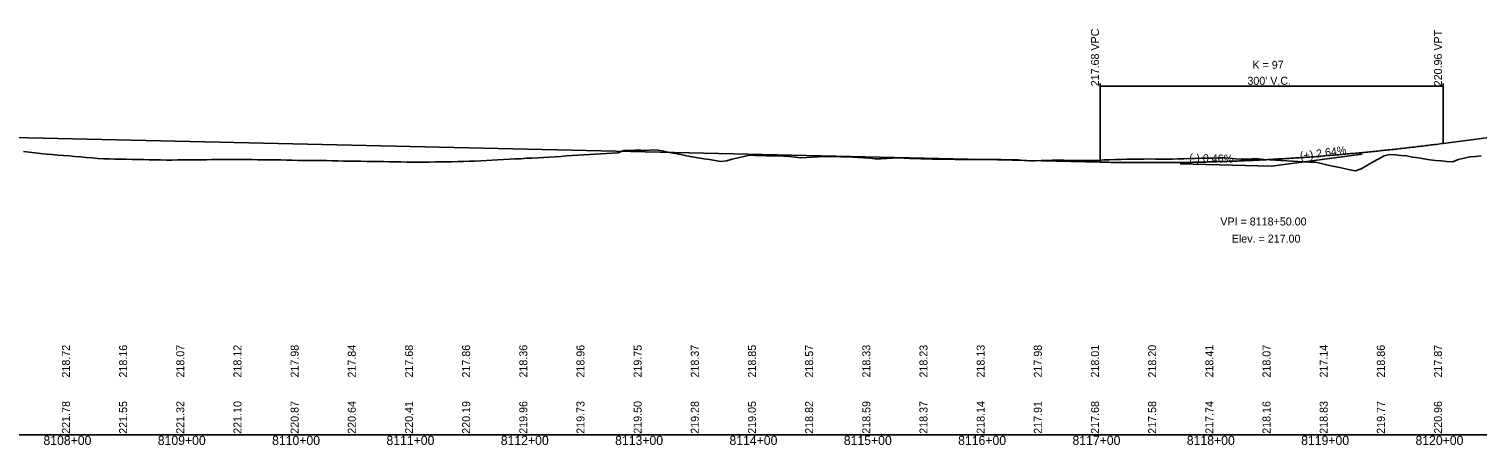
# Model space of a CAD drawing. Extents: x 1838386 to 1955906, y 719739 to 834437.
# Drawn here: x 1896945 to 1898211, y 773480 to 773844 of the extents above; entities that cross this region are included whole.
import ezdxf

# ---------------------------------------------------------------- set-up
doc = ezdxf.new("R2010")
doc.units = 0
for name, color, linetype in [('RD_DDB_GradeTX', 7, 'Continuous'), ('RD_DDB_Profile_EX', 7, 'Continuous'), ('RD_DDB_Profile_Lbl', 7, 'Continuous'), ('RD_DDB_Profile_PR', 7, 'Continuous'), ('RD_DDB_StaTX', 7, 'Continuous'), ('RD_DDB_StripGrade', 7, 'Continuous'), ('RD_DDB_VCLbl', 7, 'Continuous'), ('RD_GPK_Profile_Cell', 7, 'Continuous')]:
    doc.layers.add(name, color=color, linetype=linetype)

msp = doc.modelspace()

# ---------------------------------------------------------------- linework, layer by layer
at = {"layer": 'RD_DDB_GradeTX'}
for p in [(1898110.9, 773734.6), (1897951.6, 773726)]:
    msp.add_line(p, (1898031.6, 773724.1), dxfattribs=at)
at = {"layer": 'RD_DDB_Profile_EX'}
for points in [[(1896939.9, 773736.8), (1896944.9, 773736.3), (1896949.9, 773735.7), (1896954.9, 773735), (1896959.9, 773734.6), (1896964.9, 773734.2), (1896969.9, 773733.7), (1896974.9, 773733.3), (1896979.9, 773732.9), (1896984.9, 773732.5), (1896989.9, 773732.1), (1896994.9, 773731.6), (1896999.9, 773731.2), (1897004.9, 773730.8), (1897009.9, 773730.4), (1897014.9, 773730.3), (1897019.9, 773730.2), (1897024.9, 773730.1), (1897029.9, 773730), (1897034.9, 773729.9), (1897039.9, 773729.8), (1897044.9, 773729.7), (1897049.9, 773729.6), (1897054.9, 773729.5), (1897059.9, 773729.4), (1897064.9, 773729.3), (1897069.9, 773729.3), (1897074.9, 773729.4), (1897079.9, 773729.5), (1897084.9, 773729.5), (1897089.9, 773729.6), (1897094.9, 773729.6), (1897099.9, 773729.6), (1897104.9, 773729.7), (1897109.9, 773729.7), (1897114.9, 773729.7), (1897119.9, 773729.7), (1897124.9, 773729.7), (1897129.9, 773729.7), (1897134.9, 773729.7), (1897139.9, 773729.7), (1897144.9, 773729.6), (1897149.9, 773729.6), (1897154.9, 773729.6), (1897159.9, 773729.5), (1897164.9, 773729.5), (1897169.9, 773729.3), (1897174.9, 773729.2), (1897179.9, 773729.1), (1897184.9, 773729), (1897189.9, 773729), (1897194.9, 773729), (1897199.9, 773729), (1897204.9, 773728.9), (1897209.9, 773728.8), (1897214.9, 773728.6), (1897219.9, 773728.5), (1897224.9, 773728.5), (1897229.9, 773728.4), (1897234.9, 773728.3), (1897239.9, 773728.2), (1897244.9, 773728.2), (1897249.9, 773728.1), (1897254.9, 773728)], [(1897254.9, 773728), (1897259.9, 773727.9), (1897264.9, 773727.8), (1897269.9, 773727.7), (1897274.9, 773727.6), (1897279.9, 773727.6), (1897284.9, 773727.5), (1897289.9, 773727.5), (1897294.9, 773727.6), (1897299.9, 773727.7), (1897304.9, 773727.7), (1897309.9, 773727.8), (1897314.9, 773727.9), (1897319.9, 773728), (1897324.9, 773728.2), (1897329.9, 773728.4), (1897334.9, 773728.5), (1897339.9, 773728.7), (1897344.9, 773728.9), (1897349.9, 773729.2), (1897354.9, 773729.4), (1897359.9, 773729.7), (1897364.9, 773730), (1897369.9, 773730.3), (1897374.9, 773730.5), (1897379.9, 773730.9), (1897384.9, 773731.1), (1897389.9, 773731.4), (1897394.9, 773731.6), (1897399.9, 773731.9), (1897404.9, 773732.2), (1897409.9, 773732.5), (1897414.9, 773732.9), (1897419.9, 773733.2), (1897424.9, 773733.6), (1897429.9, 773733.9), (1897434.9, 773734.1), (1897439.9, 773734.4), (1897444.9, 773734.7), (1897449.9, 773735.1), (1897454.9, 773735.5), (1897459.9, 773735.8), (1897464.9, 773737.7), (1897469.9, 773737.8), (1897474.9, 773737.9), (1897479.9, 773738), (1897484.9, 773737.8), (1897489.9, 773738.2), (1897494.9, 773737.9), (1897499.9, 773737), (1897504.9, 773736.1), (1897509.9, 773735.1), (1897514.9, 773734.1), (1897519.9, 773733.1), (1897524.9, 773732.1), (1897529.9, 773731.3), (1897534.9, 773730.5), (1897539.9, 773729.7), (1897544.9, 773728.9), (1897549.9, 773728.2), (1897554.9, 773728.8), (1897559.9, 773730), (1897564.9, 773731.2), (1897569.9, 773732.4), (1897574.9, 773733.6), (1897579.9, 773733.4), (1897584.9, 773733.3), (1897589.9, 773733.1), (1897594.9, 773733), (1897599.9, 773732.9), (1897604.9, 773732.8), (1897609.9, 773732.4), (1897614.9, 773731.9), (1897619.9, 773731.3), (1897624.9, 773731.6), (1897629.9, 773731.9), (1897634.9, 773732.1), (1897639.9, 773732.4), (1897644.9, 773732.6), (1897649.9, 773732.5), (1897654.9, 773732.2), (1897659.9, 773732.1), (1897664.9, 773732), (1897669.9, 773731.7), (1897674.9, 773731.3), (1897679.9, 773730.9), (1897684.9, 773730.5), (1897689.9, 773730.4), (1897694.9, 773730.6), (1897699.9, 773730.9), (1897704.9, 773731.2), (1897709.9, 773731), (1897714.9, 773730.8), (1897719.9, 773730.7), (1897724.9, 773730.5), (1897729.9, 773730.3), (1897734.9, 773730.2), (1897739.9, 773730.1), (1897744.9, 773730), (1897749.9, 773730), (1897754.9, 773729.9)], [(1897754.9, 773729.9), (1897759.9, 773729.8), (1897764.9, 773729.8), (1897769.9, 773729.8), (1897774.9, 773729.8), (1897779.9, 773729.8), (1897784.9, 773729.8), (1897789.9, 773729.7), (1897794.9, 773729.7), (1897799.9, 773729.6), (1897804.9, 773729.5), (1897809.9, 773729.5), (1897814.9, 773729.1), (1897819.9, 773728.6), (1897824.9, 773728.8), (1897829.9, 773729), (1897834.9, 773729.1), (1897839.9, 773729.2), (1897844.9, 773729.2), (1897849.9, 773729.2), (1897854.9, 773729.1), (1897859.9, 773729.1), (1897864.9, 773729.1), (1897869.9, 773729.1), (1897874.9, 773729.1), (1897879.9, 773729.1), (1897884.9, 773729.4), (1897889.9, 773729.6), (1897894.9, 773729.8), (1897899.9, 773729.9), (1897904.9, 773730), (1897909.9, 773730.1), (1897914.9, 773730.2), (1897919.9, 773730.2), (1897924.9, 773730.3), (1897929.9, 773730.2), (1897934.9, 773730.1), (1897939.9, 773730.1), (1897944.9, 773730.2), (1897949.9, 773730.4), (1897954.9, 773730.5), (1897959.9, 773730.6), (1897964.9, 773730.8), (1897969.9, 773730.9), (1897974.9, 773731), (1897979.9, 773731.1), (1897984.9, 773731.3), (1897989.9, 773731.4), (1897994.9, 773731.1), (1897999.9, 773730.5), (1898004.9, 773730.1), (1898009.9, 773730.2), (1898014.9, 773730.3), (1898019.9, 773730.3), (1898024.9, 773729.9), (1898029.9, 773729.6), (1898034.9, 773729.3), (1898039.9, 773728.9), (1898044.9, 773728.6), (1898049.9, 773728.3), (1898054.9, 773728), (1898059.9, 773727.8), (1898064.9, 773727.6), (1898069.9, 773727.4), (1898074.9, 773726.4), (1898079.9, 773725.2), (1898084.9, 773724.1), (1898089.9, 773723), (1898094.9, 773722), (1898099.9, 773720.9), (1898104.9, 773720), (1898109.9, 773721.8), (1898114.9, 773724.6), (1898119.9, 773727.4), (1898124.9, 773730.2), (1898129.9, 773733), (1898134.9, 773734.2), (1898139.9, 773733.8), (1898144.9, 773733.4), (1898149.9, 773732.9), (1898154.9, 773732), (1898159.9, 773731.2), (1898164.9, 773730.3), (1898169.9, 773729.5), (1898174.9, 773729.1), (1898179.9, 773728.7), (1898184.9, 773728.2), (1898189.9, 773727.9), (1898194.9, 773729.8), (1898199.9, 773731.1), (1898204.9, 773732.1), (1898209.9, 773732.6), (1898214.9, 773733.1)]]:
    msp.add_lwpolyline(points, dxfattribs=at)
at = {"layer": 'RD_DDB_Profile_PR'}
for p, q in [((1898181.6, 773743.9), (1898651.6, 773805.9)), ((1896931.6, 773749.2), (1897881.6, 773727.6))]:
    msp.add_line(p, q, dxfattribs=at)
msp.add_spline([(1897881.6, 773727.6), (1897887.6, 773727.4), (1897893.6, 773727.3), (1897899.6, 773727.2), (1897905.6, 773727.2), (1897911.6, 773727.1), (1897917.6, 773727.1), (1897923.6, 773727.1), (1897929.6, 773727.1), (1897935.6, 773727.1), (1897941.6, 773727.1), (1897947.6, 773727.2), (1897953.6, 773727.3), (1897959.6, 773727.3), (1897965.6, 773727.5), (1897971.6, 773727.6), (1897977.6, 773727.7), (1897983.6, 773727.9), (1897989.6, 773728.1), (1897995.6, 773728.3), (1898001.6, 773728.5), (1898007.6, 773728.8), (1898013.6, 773729), (1898019.6, 773729.3), (1898025.6, 773729.6), (1898031.6, 773729.9), (1898037.6, 773730.3), (1898043.6, 773730.6), (1898049.6, 773731), (1898055.6, 773731.4), (1898061.6, 773731.8), (1898067.6, 773732.2), (1898073.6, 773732.7), (1898079.6, 773733.2), (1898085.6, 773733.6), (1898091.6, 773734.1), (1898097.6, 773734.7), (1898103.6, 773735.2), (1898109.6, 773735.8), (1898115.6, 773736.3), (1898121.6, 773736.9), (1898127.6, 773737.6), (1898133.6, 773738.2), (1898139.6, 773738.8), (1898145.6, 773739.5), (1898151.6, 773740.2), (1898157.6, 773740.9), (1898163.6, 773741.6), (1898169.6, 773742.4), (1898175.6, 773743.1), (1898181.6, 773743.9)], degree=3, dxfattribs=at)
at = {"layer": 'RD_DDB_VCLbl'}
for p, q in [((1897881.6, 773796.4), (1897881.6, 773727.6)), ((1897881.6, 773793.9), (1898181.6, 773793.9)), ((1898181.6, 773796.4), (1898181.6, 773743.9))]:
    msp.add_line(p, q, dxfattribs=at)
at = {"layer": 'RD_GPK_Profile_Cell'}
msp.add_line((1895681.6, 773489.1), (1900481.6, 773489.1), dxfattribs=at)

# ---------------------------------------------------------------- texts
at = {"layer": 'RD_DDB_GradeTX'}
for s, rotation, p in [('(-) 0.46%', 358.6963, (1897959.4, 773727.8)), ('(+) 2.64%', 7.5121, (1898056.8, 773729.5))]:
    msp.add_text(s, height=7, rotation=rotation, dxfattribs=at).set_placement(p)
at = {"layer": 'RD_DDB_Profile_Lbl'}
for s, p in [('VPI = 8118+50.00', (1897986.7, 773672.1)), ('Elev. = 217.00', (1897996.7, 773657.1))]:
    msp.add_text(s, height=7, dxfattribs=at).set_placement(p)
at = {"layer": 'RD_DDB_StaTX'}
for s, p in [('8108+00', (1896957.4, 773480.1)), ('8109+00', (1897057.4, 773480.1)), ('8110+00', (1897157.4, 773480.1)), ('8111+00', (1897257.4, 773480.1)), ('8112+00', (1897357.4, 773480.1)), ('8113+00', (1897457.4, 773480.1)), ('8114+00', (1897557.4, 773480.1)), ('8115+00', (1897657.4, 773480.1)), ('8116+00', (1897757.4, 773480.1)), ('8117+00', (1897857.4, 773480.1)), ('8118+00', (1897957.4, 773480.1)), ('8119+00', (1898057.4, 773480.1)), ('8120+00', (1898157.4, 773480.1))]:
    msp.add_text(s, height=8, dxfattribs=at).set_placement(p)
at = {"layer": 'RD_DDB_StripGrade'}
for s, p in [('217.68 VPC', (1897880.6, 773793.9)), ('220.96 VPT', (1898180.6, 773793.9)), ('218.72', (1896980.6, 773539.1)), ('218.16', (1897030.6, 773539.1)), ('218.07', (1897080.6, 773539.1)), ('218.12', (1897130.6, 773539.1)), ('217.98', (1897180.6, 773539.1)), ('217.84', (1897230.6, 773539.1)), ('217.68', (1897280.6, 773539.1)), ('217.86', (1897330.6, 773539.1)), ('218.36', (1897380.6, 773539.1)), ('218.96', (1897430.6, 773539.1)), ('219.75', (1897480.6, 773539.1)), ('218.37', (1897530.6, 773539.1)), ('218.85', (1897580.6, 773539.1)), ('218.57', (1897630.6, 773539.1)), ('218.33', (1897680.6, 773539.1)), ('218.23', (1897730.6, 773539.1)), ('218.13', (1897780.6, 773539.1)), ('217.98', (1897830.6, 773539.1)), ('218.01', (1897880.6, 773539.1)), ('218.20', (1897930.6, 773539.1)), ('218.41', (1897980.6, 773539.1)), ('218.07', (1898030.6, 773539.1)), ('217.14', (1898080.6, 773539.1)), ('218.86', (1898130.6, 773539.1)), ('217.87', (1898180.6, 773539.1)), ('221.78', (1896980.6, 773489.9)), ('221.55', (1897030.6, 773489.9)), ('221.32', (1897080.6, 773489.9)), ('221.10', (1897130.6, 773489.9)), ('220.87', (1897180.6, 773489.9)), ('220.64', (1897230.6, 773489.9)), ('220.41', (1897280.6, 773489.9)), ('220.19', (1897330.6, 773489.9)), ('219.96', (1897380.6, 773489.9)), ('219.73', (1897430.6, 773489.9)), ('219.50', (1897480.6, 773489.9)), ('219.28', (1897530.6, 773489.9)), ('219.05', (1897580.6, 773489.9)), ('218.82', (1897630.6, 773489.9)), ('218.59', (1897680.6, 773489.9)), ('218.37', (1897730.6, 773489.9)), ('218.14', (1897780.6, 773489.9)), ('217.91', (1897830.6, 773489.9)), ('217.68', (1897880.6, 773489.9)), ('217.58', (1897930.6, 773489.9)), ('217.74', (1897980.6, 773489.9)), ('218.16', (1898030.6, 773489.9)), ('218.83', (1898080.6, 773489.9)), ('219.77', (1898130.6, 773489.9)), ('220.96', (1898180.6, 773489.9))]:
    msp.add_text(s, height=7, rotation=90, dxfattribs=at).set_placement(p)
at = {"layer": 'RD_DDB_VCLbl'}
for s, p in [('K = 97', (1898014.8, 773809.2)), ("300' V.C.", (1898010.4, 773795.2))]:
    msp.add_text(s, height=7, dxfattribs=at).set_placement(p)

doc.saveas('drawing.dxf')
